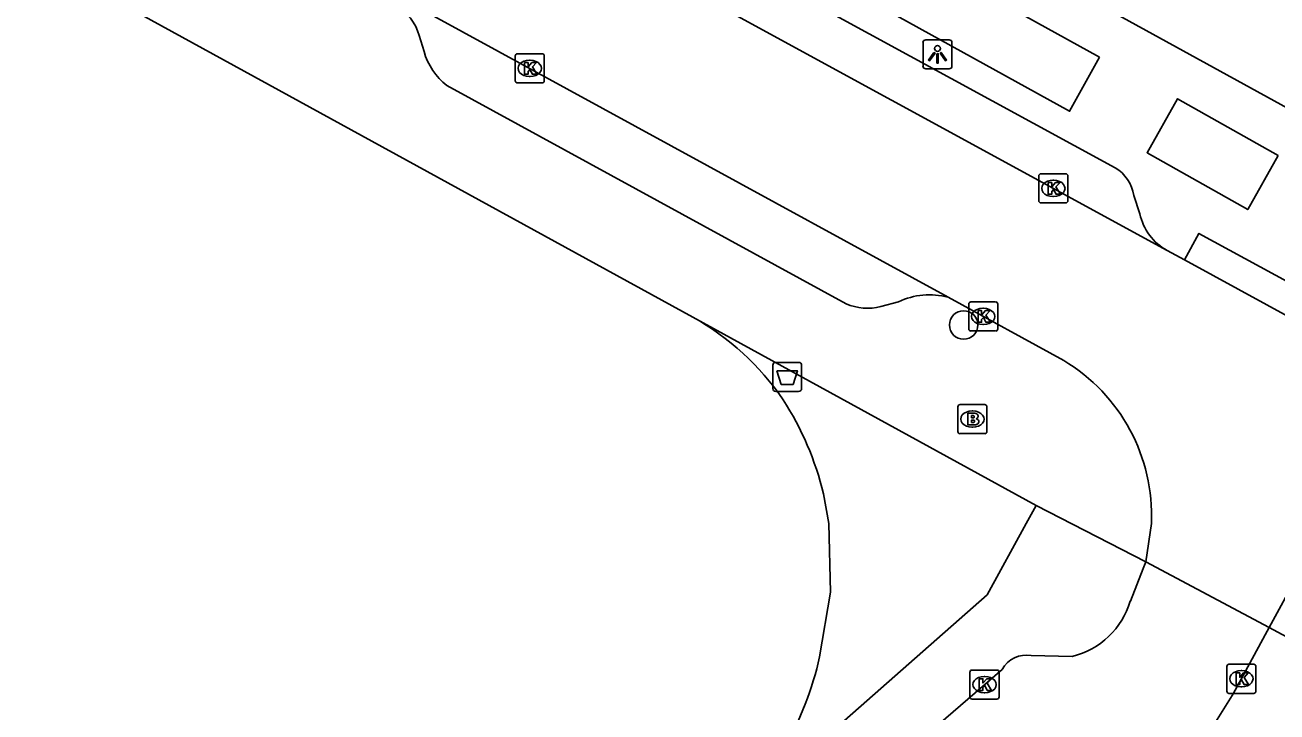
# Model space of a CAD drawing. Extents: x 158352 to 159489, y 383828 to 384597.
# Drawn here: x 158945.69 to 158988.73, y 383993.52 to 384017.13 of the extents above; entities that cross this region are included whole.
import ezdxf

# ---------------------------------------------------------------- set-up
doc = ezdxf.new("R2010")
doc.units = 0
for name, color, linetype in [('IMGEO_Afvalbak', 7, 'Continuous'), ('IMGEO_Boom', 7, 'Continuous'), ('IMGEO_Brandkraan', 7, 'Continuous'), ('IMGEO_Kolk', 7, 'Continuous'), ('IMGEO_Lichtpunt', 7, 'Continuous'), ('IMGEO_Rijbaan_lokaal_open', 7, 'Continuous'), ('IMGEO_Voetpad_open', 7, 'Continuous')]:
    doc.layers.add(name, color=color, linetype=linetype)

msp = doc.modelspace()

# ---------------------------------------------------------------- linework, layer by layer
at = {"layer": 'IMGEO_Afvalbak'}
for p, q in [((158971.397, 384004.639), (158971.397, 384005.439)), ((158971.397, 384005.439), (158971.397, 384004.639)), ((158971.497, 384005.539), (158972.287, 384005.539)), ((158972.287, 384005.539), (158971.497, 384005.539)), ((158972.387, 384005.439), (158972.387, 384004.639)), ((158972.387, 384004.639), (158972.387, 384005.439)), ((158972.287, 384004.539), (158971.497, 384004.539)), ((158971.497, 384004.539), (158972.287, 384004.539))]:
    msp.add_line(p, q, dxfattribs=at)
msp.add_lwpolyline([(158971.54, 384005.253), (158972.244, 384005.253), (158972.095, 384004.783), (158971.689, 384004.783), (158971.54, 384005.253)], dxfattribs=at)
for centre, start, end in [((158971.497, 384005.439), 90, 180), ((158971.497, 384005.439), 90, 180), ((158972.287, 384005.439), 0, 90), ((158972.287, 384005.439), 360, 90), ((158971.497, 384004.639), 180, 270), ((158971.497, 384004.639), 180, 270), ((158972.287, 384004.639), 270, 0), ((158972.287, 384004.639), 270, 0)]:
    msp.add_arc(centre, 0.1, start, end, dxfattribs=at)
at = {"layer": 'IMGEO_Boom'}
msp.add_circle((158977.958, 384006.824), 0.489, dxfattribs=at)
at = {"layer": 'IMGEO_Brandkraan'}
for p, q in [((158977.76, 384003.163), (158977.76, 384004.015)), ((158977.835, 384004.089), (158978.687, 384004.089)), ((158978.761, 384004.015), (158978.761, 384003.163)), ((158978.248, 384003.869), (158978.273, 384003.869)), ((158978.271, 384003.309), (158978.246, 384003.309)), ((158978.687, 384003.089), (158977.835, 384003.089))]:
    msp.add_line(p, q, dxfattribs=at)
for points in [[(158977.76, 384003.163), (158977.76, 384004.015)], [(158977.835, 384004.089), (158978.687, 384004.089)], [(158978.761, 384004.015), (158978.761, 384003.163)], [(158978.108, 384003.789), (158978.108, 384003.389), (158978.321, 384003.389)], [(158978.339, 384003.789), (158978.108, 384003.789)], [(158978.287, 384003.708), (158978.233, 384003.708), (158978.233, 384003.632)], [(158978.233, 384003.632), (158978.286, 384003.632)], [(158978.295, 384003.556), (158978.233, 384003.556), (158978.233, 384003.475)], [(158978.233, 384003.475), (158978.295, 384003.475)], [(158978.687, 384003.089), (158977.835, 384003.089)]]:
    msp.add_lwpolyline(points, dxfattribs=at)
for centre, radius, start, end in [((158977.837, 384004.013), 0.0765, 91.552, 178.448), ((158977.837, 384004.013), 0.0765, 91.552, 178.448), ((158978.685, 384004.013), 0.0765, 1.552, 88.448), ((158978.685, 384004.013), 0.0765, 1.552, 88.448), ((158978.288, 384003.67), 0.0379, 267.8285, 90.9355), ((158978.296, 384003.515), 0.0404, 269.8759, 90.5077), ((158978.343, 384003.644), 0.145, 59.4692, 91.5367), ((158978.368, 384003.691), 0.0922, 285.5137, 58.1501), ((158978.373, 384003.499), 0.105, 301.3115, 78.989), ((158977.837, 384003.165), 0.0765, 181.552, 268.448), ((158977.837, 384003.165), 0.0765, 181.552, 268.448), ((158978.327, 384003.64), 0.251, 268.6676, 293.5347), ((158978.685, 384003.165), 0.0765, 271.552, 358.448), ((158978.685, 384003.165), 0.0765, 271.552, 358.448)]:
    msp.add_arc(centre, radius, start, end, dxfattribs=at)
for centre, major_axis, ratio, start_param, end_param in [((158978.247, 384003.589), (-0.387, 0.002), 0.722429, 4.712389, 7.853982), ((158978.272, 384003.589), (-0.39, 0.002), 0.717154, 1.570796, 4.712389)]:
    msp.add_ellipse(centre, major_axis=major_axis, ratio=ratio, start_param=start_param, end_param=end_param, dxfattribs=at)
at = {"layer": 'IMGEO_Kolk'}
for p, q in [((158962.541, 384015.219), (158962.541, 384016.071)), ((158962.616, 384016.145), (158963.468, 384016.145)), ((158963.542, 384016.071), (158963.542, 384015.219)), ((158963.029, 384015.925), (158963.054, 384015.925)), ((158963.468, 384015.145), (158962.616, 384015.145)), ((158963.052, 384015.365), (158963.027, 384015.365)), ((158980.542, 384011.094), (158980.542, 384011.946)), ((158980.617, 384012.02), (158981.469, 384012.02)), ((158981.03, 384011.8), (158981.055, 384011.8)), ((158981.543, 384011.946), (158981.543, 384011.094)), ((158981.469, 384011.02), (158980.617, 384011.02)), ((158981.053, 384011.24), (158981.028, 384011.24)), ((158978.133, 384006.692), (158978.133, 384007.544)), ((158978.208, 384007.618), (158979.06, 384007.618)), ((158978.621, 384007.398), (158978.646, 384007.398)), ((158979.134, 384007.544), (158979.134, 384006.692)), ((158979.06, 384006.618), (158978.208, 384006.618)), ((158978.644, 384006.838), (158978.619, 384006.838)), ((158978.252, 383994.965), (158979.104, 383994.965)), ((158987.007, 383994.238), (158987.007, 383995.09)), ((158987.082, 383995.164), (158987.934, 383995.164)), ((158987.495, 383994.944), (158987.52, 383994.944)), ((158988.008, 383995.09), (158988.008, 383994.238)), ((158978.177, 383994.039), (158978.177, 383994.891)), ((158978.665, 383994.745), (158978.69, 383994.745)), ((158979.178, 383994.891), (158979.178, 383994.039)), ((158978.688, 383994.185), (158978.663, 383994.185)), ((158987.934, 383994.164), (158987.082, 383994.164)), ((158987.518, 383994.384), (158987.493, 383994.384)), ((158979.104, 383993.965), (158978.252, 383993.965))]:
    msp.add_line(p, q, dxfattribs=at)
for points in [[(158962.541, 384015.219), (158962.541, 384016.071)], [(158962.616, 384016.145), (158963.468, 384016.145)], [(158963.542, 384016.071), (158963.542, 384015.219)], [(158962.862, 384015.845), (158962.985, 384015.845), (158962.985, 384015.694), (158963.115, 384015.845), (158963.279, 384015.845), (158963.133, 384015.694), (158963.286, 384015.445), (158963.134, 384015.445), (158963.049, 384015.609), (158962.985, 384015.542), (158962.985, 384015.445), (158962.862, 384015.445), (158962.862, 384015.845)], [(158963.468, 384015.145), (158962.616, 384015.145)], [(158980.542, 384011.094), (158980.542, 384011.946)], [(158980.617, 384012.02), (158981.469, 384012.02)], [(158980.863, 384011.72), (158980.986, 384011.72), (158980.986, 384011.569), (158981.116, 384011.72), (158981.28, 384011.72), (158981.134, 384011.569), (158981.287, 384011.32), (158981.135, 384011.32), (158981.05, 384011.484), (158980.986, 384011.417), (158980.986, 384011.32), (158980.863, 384011.32), (158980.863, 384011.72)], [(158981.543, 384011.946), (158981.543, 384011.094)], [(158981.469, 384011.02), (158980.617, 384011.02)], [(158978.133, 384006.692), (158978.133, 384007.544)], [(158978.208, 384007.618), (158979.06, 384007.618)], [(158979.134, 384007.544), (158979.134, 384006.692)], [(158978.454, 384007.318), (158978.577, 384007.318), (158978.577, 384007.167), (158978.707, 384007.318), (158978.871, 384007.318), (158978.725, 384007.167), (158978.878, 384006.918), (158978.726, 384006.918), (158978.641, 384007.082), (158978.577, 384007.015), (158978.577, 384006.918), (158978.454, 384006.918), (158978.454, 384007.318)], [(158979.06, 384006.618), (158978.208, 384006.618)], [(158978.252, 383994.965), (158979.104, 383994.965)], [(158987.007, 383994.238), (158987.007, 383995.09)], [(158987.082, 383995.164), (158987.934, 383995.164)], [(158988.008, 383995.09), (158988.008, 383994.238)], [(158978.177, 383994.039), (158978.177, 383994.891)], [(158978.498, 383994.665), (158978.621, 383994.665), (158978.621, 383994.514), (158978.751, 383994.665), (158978.915, 383994.665), (158978.769, 383994.514), (158978.922, 383994.265), (158978.77, 383994.265), (158978.685, 383994.429), (158978.621, 383994.362), (158978.621, 383994.265), (158978.498, 383994.265), (158978.498, 383994.665)], [(158979.178, 383994.891), (158979.178, 383994.039)], [(158987.328, 383994.864), (158987.451, 383994.864), (158987.451, 383994.713), (158987.581, 383994.864), (158987.745, 383994.864), (158987.599, 383994.713), (158987.752, 383994.464), (158987.6, 383994.464), (158987.515, 383994.628), (158987.451, 383994.561), (158987.451, 383994.464), (158987.328, 383994.464), (158987.328, 383994.864)], [(158987.934, 383994.164), (158987.082, 383994.164)], [(158979.104, 383993.965), (158978.252, 383993.965)]]:
    msp.add_lwpolyline(points, dxfattribs=at)
for centre, start, end in [((158962.618, 384016.069), 91.552, 178.448), ((158962.618, 384016.069), 91.552, 178.448), ((158963.466, 384016.069), 1.552, 88.448), ((158963.466, 384016.069), 1.552, 88.448), ((158962.618, 384015.221), 181.552, 268.448), ((158962.618, 384015.221), 181.552, 268.448), ((158963.466, 384015.221), 271.552, 358.448), ((158963.466, 384015.221), 271.552, 358.448), ((158980.619, 384011.944), 91.552, 178.448), ((158980.619, 384011.944), 91.552, 178.448), ((158981.467, 384011.944), 1.552, 88.448), ((158981.467, 384011.944), 1.552, 88.448), ((158980.619, 384011.096), 181.552, 268.448), ((158980.619, 384011.096), 181.552, 268.448), ((158981.467, 384011.096), 271.552, 358.448), ((158981.467, 384011.096), 271.552, 358.448), ((158978.21, 384007.542), 91.552, 178.448), ((158978.21, 384007.542), 91.552, 178.448), ((158979.058, 384007.542), 1.552, 88.448), ((158979.058, 384007.542), 1.552, 88.448), ((158978.21, 384006.694), 181.552, 268.448), ((158978.21, 384006.694), 181.552, 268.448), ((158979.058, 384006.694), 271.552, 358.448), ((158979.058, 384006.694), 271.552, 358.448), ((158978.254, 383994.889), 91.552, 178.448), ((158978.254, 383994.889), 91.552, 178.448), ((158979.102, 383994.889), 1.552, 88.448), ((158979.102, 383994.889), 1.552, 88.448), ((158987.084, 383995.088), 91.552, 178.448), ((158987.084, 383995.088), 91.552, 178.448), ((158987.932, 383995.088), 1.552, 88.448), ((158987.932, 383995.088), 1.552, 88.448), ((158987.084, 383994.24), 181.552, 268.448), ((158987.084, 383994.24), 181.552, 268.448), ((158987.932, 383994.24), 271.552, 358.448), ((158987.932, 383994.24), 271.552, 358.448), ((158978.254, 383994.041), 181.552, 268.448), ((158978.254, 383994.041), 181.552, 268.448), ((158979.102, 383994.041), 271.552, 358.448), ((158979.102, 383994.041), 271.552, 358.448)]:
    msp.add_arc(centre, 0.0765, start, end, dxfattribs=at)
for centre, major_axis, ratio, start_param, end_param in [((158963.028, 384015.645), (-0.387, 0.002), 0.722429, 4.712389, 7.853982), ((158963.053, 384015.645), (-0.39, 0.002), 0.717154, 1.570796, 4.712389), ((158981.029, 384011.52), (-0.387, 0.002), 0.722429, 4.712389, 7.853982), ((158981.054, 384011.52), (-0.39, 0.002), 0.717154, 1.570796, 4.712389), ((158978.62, 384007.118), (-0.387, 0.002), 0.722429, 4.712389, 7.853982), ((158978.645, 384007.118), (-0.39, 0.002), 0.717154, 1.570796, 4.712389), ((158987.494, 383994.664), (-0.387, 0.002), 0.722429, 4.712389, 7.853982), ((158987.519, 383994.664), (-0.39, 0.002), 0.717154, 1.570796, 4.712389), ((158978.664, 383994.465), (-0.387, 0.002), 0.722429, 4.712389, 7.853982), ((158978.689, 383994.465), (-0.39, 0.002), 0.717154, 1.570796, 4.712389)]:
    msp.add_ellipse(centre, major_axis=major_axis, ratio=ratio, start_param=start_param, end_param=end_param, dxfattribs=at)
at = {"layer": 'IMGEO_Lichtpunt'}
for p, q in [((158976.562, 384016.531), (158976.562, 384015.724)), ((158976.562, 384016.531), (158976.562, 384015.724)), ((158977.464, 384016.626), (158976.656, 384016.626)), ((158977.464, 384016.626), (158976.656, 384016.626)), ((158977.558, 384015.724), (158977.558, 384016.531)), ((158977.558, 384015.724), (158977.558, 384016.531)), ((158976.656, 384015.63), (158977.464, 384015.63)), ((158976.656, 384015.63), (158977.464, 384015.63))]:
    msp.add_line(p, q, dxfattribs=at)
for points in [[(158976.936, 384016.195), (158976.975, 384016.167), (158976.787, 384015.905), (158976.749, 384015.932), (158976.936, 384016.195)], [(158977.038, 384016.147), (158977.085, 384016.147), (158977.085, 384015.825), (158977.038, 384015.825), (158977.038, 384016.147)], [(158977.148, 384016.167), (158977.186, 384016.194), (158977.373, 384015.932), (158977.334, 384015.904), (158977.148, 384016.167)]]:
    msp.add_lwpolyline(points, dxfattribs=at)
msp.add_circle((158977.061, 384016.329), 0.0994, dxfattribs=at)
for centre, start, end in [((158976.656, 384016.531), 90, 180), ((158976.656, 384016.531), 90, 180), ((158977.464, 384016.531), 0, 90), ((158977.464, 384016.531), 0, 90), ((158976.656, 384015.724), 180, 270), ((158976.656, 384015.724), 180, 270), ((158977.464, 384015.724), 270, 0), ((158977.464, 384015.724), 270, 360)]:
    msp.add_arc(centre, 0.0946, start, end, dxfattribs=at)
at = {"layer": 'IMGEO_Rijbaan_lokaal_open'}
for points in [[(158984.955, 384009.384), (158947.047, 384030.066)], [(158944.498, 384025.786), (158954.987, 384020.05), (158955.267, 384019.897), (158957.99, 384018.408), (158958.377, 384018.196), (158977.423, 384007.781)], [(158985.55, 384009.06), (158984.955, 384009.384)], [(158988.465, 383996.422), (158990.415, 384000), (158993.062, 384004.962), (158985.55, 384009.06)], [(158977.423, 384007.781), (158981.399, 384005.607)], [(158984.418, 384000), (158984.218, 383998.68)], [(158983.69, 383997.336), (158984.13, 383998.455), (158984.218, 383998.68)], [(158984.218, 383998.68), (158988.465, 383996.422)], [(158988.465, 383996.422), (158988.327, 383996.169), (158987.501, 383994.653)], [(158980.285, 383995.463), (158981.694, 383995.433)], [(158932.122, 383953.722), (158963.526, 383981.375), (158979.284, 383994.988)]]:
    msp.add_lwpolyline(points, dxfattribs=at)
for centre, radius, start, end in [((158978.192, 384000.264), 6.231, 357.5704, 59.0287), ((158981.026, 383998.132), 2.78, 283.9018, 343.3654), ((158980.122, 383994.515), 0.962, 80.2181, 150.553), ((158970.079, 384004.041), 19.79, 311.7853, 331.6829)]:
    msp.add_arc(centre, radius, start, end, dxfattribs=at)
at = {"layer": 'IMGEO_Voetpad_open'}
for points in [[(158949.697, 384035.927), (158989.681, 384013.96)], [(158917.741, 384035.003), (158968.65, 384007.096)], [(158969.07, 384019.915), (158983.168, 384012.228)], [(158982.63, 384016.032), (158981.599, 384014.171), (158974.233, 384018.252), (158975.264, 384020.113), (158982.63, 384016.032)], [(158959.407, 384016.226), (158959.239, 384016.771)], [(158973.917, 384007.551), (158960.189, 384015.05)], [(158988.775, 384012.648), (158987.726, 384010.791), (158984.266, 384012.745), (158985.315, 384014.602), (158988.775, 384012.648)], [(158983.808, 384011.279), (158984.015, 384010.646)], [(158985.55, 384009.06), (158986.048, 384009.973), (158990.258, 384007.677)], [(158975.719, 384007.625), (158975.111, 384007.456)], [(158968.65, 384007.096), (158980.456, 384000.624)], [(158973.009, 383995.42), (158973.387, 383997.64), (158973.32, 384000), (158973.14, 384001.022)], [(158980.456, 384000.624), (158980.114, 384000), (158978.773, 383997.554), (158969.722, 383989.587)], [(158984.218, 383998.68), (158980.456, 384000.624)], [(158989.381, 383995.929), (158988.465, 383996.422)]]:
    msp.add_lwpolyline(points, dxfattribs=at)
for centre, radius, start, end in [((158957.667, 384016.361), 1.625, 14.6351, 62.1513), ((158961.609, 384016.842), 2.286, 195.6334, 231.6117), ((158982.479, 384011.073), 1.345, 8.8085, 59.1824), ((158985.89, 384011.061), 1.92, 192.4912, 240.8699), ((158976.79, 384005.307), 2.554, 75.6579, 114.8037), ((158974.657, 384009.301), 1.9, 247.0822, 283.8196), ((158964.114, 383999.023), 9.26, 34.413, 60.6732), ((158962.895, 383998.545), 10.54, 13.5906, 32.8066), ((158961.562, 383998.028), 11.74, 314.0306, 347.1653)]:
    msp.add_arc(centre, radius, start, end, dxfattribs=at)

doc.saveas('drawing.dxf')
